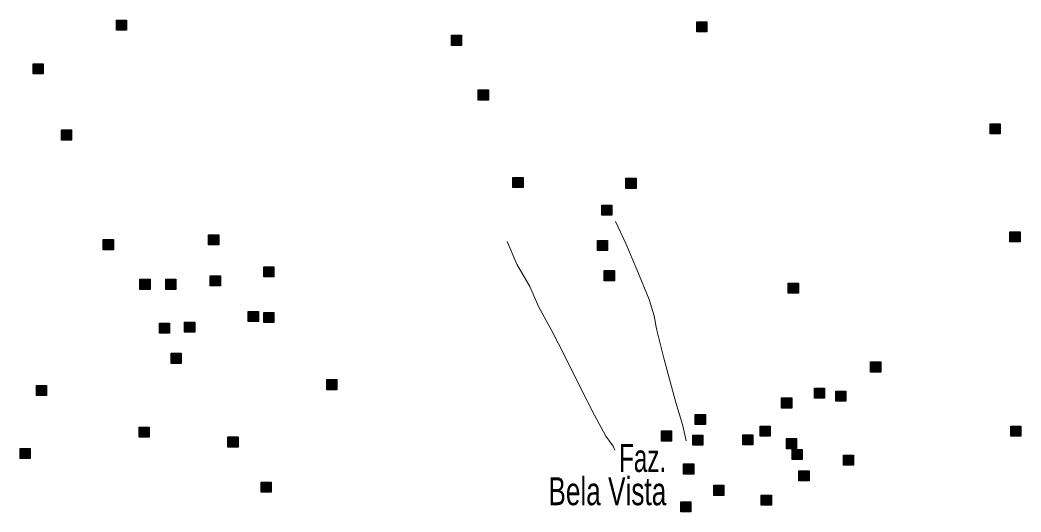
# Model space of a CAD drawing. Extents: x 445.6 to 500, y 8618.1 to 8673.4.
# Drawn here: x 480.03 to 485.76, y 8623.38 to 8626.2 of the extents above; entities that cross this region are included whole.
import ezdxf
from ezdxf.enums import TextEntityAlignment as Align

# ---------------------------------------------------------------- set-up
doc = ezdxf.new("R2010")
doc.units = 0
doc.header["$LTSCALE"] = 0.064
doc.linetypes.add('DOT_DASHED', pattern=[7.7, 5, -1.2, 0.3, -1.2])
doc.layers.add('2', color=7, linetype='Continuous', lineweight=25)
doc.layers.add('22', color=7, linetype='DOT_DASHED', lineweight=13)
doc.layers.add('61', color=7, linetype='Continuous')

msp = doc.modelspace()

# ---------------------------------------------------------------- hatches: boundary and pattern name
at = {"layer": '2'}
for points in [[(480.5814, 8626.1959), (480.6394, 8626.1959), (480.6394, 8626.1379), (480.5814, 8626.1379)], [(483.9005, 8626.1861), (483.9585, 8626.1861), (483.9585, 8626.1281), (483.9005, 8626.1281)], [(482.4972, 8626.109), (482.5552, 8626.109), (482.5552, 8626.051), (482.4972, 8626.051)], [(480.1048, 8625.9458), (480.1628, 8625.9458), (480.1628, 8625.8878), (480.1048, 8625.8878)], [(482.6506, 8625.7958), (482.7086, 8625.7958), (482.7086, 8625.7378), (482.6506, 8625.7378)], [(480.2665, 8625.5677), (480.3245, 8625.5677), (480.3245, 8625.5097), (480.2665, 8625.5097)], [(485.5785, 8625.6021), (485.6365, 8625.6021), (485.6365, 8625.5441), (485.5785, 8625.5441)], [(482.8493, 8625.2952), (482.9073, 8625.2952), (482.9073, 8625.2372), (482.8493, 8625.2372)], [(483.496, 8625.2912), (483.554, 8625.2912), (483.554, 8625.2332), (483.496, 8625.2332)], [(483.3571, 8625.1372), (483.4151, 8625.1372), (483.4151, 8625.0792), (483.3571, 8625.0792)], [(485.6922, 8624.9854), (485.7502, 8624.9854), (485.7502, 8624.9274), (485.6922, 8624.9274)], [(480.5055, 8624.9403), (480.5635, 8624.9403), (480.5635, 8624.8823), (480.5055, 8624.8823)], [(481.108, 8624.9679), (481.166, 8624.9679), (481.166, 8624.9099), (481.108, 8624.9099)], [(483.3328, 8624.9355), (483.3908, 8624.9355), (483.3908, 8624.8775), (483.3328, 8624.8775)], [(481.4239, 8624.7845), (481.4819, 8624.7845), (481.4819, 8624.7265), (481.4239, 8624.7265)], [(483.3716, 8624.7632), (483.4296, 8624.7632), (483.4296, 8624.7052), (483.3716, 8624.7052)], [(480.7158, 8624.7135), (480.7738, 8624.7135), (480.7738, 8624.6555), (480.7158, 8624.6555)], [(480.8633, 8624.7135), (480.9213, 8624.7135), (480.9213, 8624.6555), (480.8633, 8624.6555)], [(481.1181, 8624.7336), (481.1761, 8624.7336), (481.1761, 8624.6756), (481.1181, 8624.6756)], [(484.4245, 8624.691), (484.4825, 8624.691), (484.4825, 8624.633), (484.4245, 8624.633)], [(481.3352, 8624.5288), (481.3932, 8624.5288), (481.3932, 8624.4708), (481.3352, 8624.4708)], [(481.4239, 8624.5233), (481.4819, 8624.5233), (481.4819, 8624.4653), (481.4239, 8624.4653)], [(480.827, 8624.4623), (480.885, 8624.4623), (480.885, 8624.4043), (480.827, 8624.4043)], [(480.971, 8624.4678), (481.029, 8624.4678), (481.029, 8624.4098), (480.971, 8624.4098)], [(480.8935, 8624.29), (480.9515, 8624.29), (480.9515, 8624.232), (480.8935, 8624.232)], [(484.8955, 8624.2408), (484.9535, 8624.2408), (484.9535, 8624.1828), (484.8955, 8624.1828)], [(481.7841, 8624.1398), (481.8421, 8624.1398), (481.8421, 8624.0818), (481.7841, 8624.0818)], [(480.1232, 8624.1065), (480.1812, 8624.1065), (480.1812, 8624.0485), (480.1232, 8624.0485)], [(484.5741, 8624.0907), (484.6321, 8624.0907), (484.6321, 8624.0327), (484.5741, 8624.0327)], [(484.696, 8624.074), (484.754, 8624.074), (484.754, 8624.016), (484.696, 8624.016)], [(484.3864, 8624.0344), (484.4444, 8624.0344), (484.4444, 8623.9764), (484.3864, 8623.9764)], [(483.8925, 8623.9406), (483.9505, 8623.9406), (483.9505, 8623.8826), (483.8925, 8623.8826)], [(480.7106, 8623.8675), (480.7686, 8623.8675), (480.7686, 8623.8095), (480.7106, 8623.8095)], [(483.6985, 8623.8461), (483.7565, 8623.8461), (483.7565, 8623.7881), (483.6985, 8623.7881)], [(484.2638, 8623.8739), (484.3218, 8623.8739), (484.3218, 8623.8159), (484.2638, 8623.8159)], [(485.6977, 8623.8738), (485.7557, 8623.8738), (485.7557, 8623.8158), (485.6977, 8623.8158)], [(481.2188, 8623.8118), (481.2768, 8623.8118), (481.2768, 8623.7538), (481.2188, 8623.7538)], [(483.8776, 8623.822), (483.9356, 8623.822), (483.9356, 8623.764), (483.8776, 8623.764)], [(484.164, 8623.8239), (484.222, 8623.8239), (484.222, 8623.7659), (484.164, 8623.7659)], [(484.4134, 8623.8017), (484.4714, 8623.8017), (484.4714, 8623.7437), (484.4134, 8623.7437)], [(480.0295, 8623.7453), (480.0875, 8623.7453), (480.0875, 8623.6873), (480.0295, 8623.6873)], [(484.4467, 8623.7405), (484.5047, 8623.7405), (484.5047, 8623.6825), (484.4467, 8623.6825)], [(484.7404, 8623.7072), (484.7984, 8623.7072), (484.7984, 8623.6492), (484.7404, 8623.6492)], [(483.826, 8623.6572), (483.884, 8623.6572), (483.884, 8623.5992), (483.826, 8623.5992)], [(484.4855, 8623.6182), (484.5435, 8623.6182), (484.5435, 8623.5602), (484.4855, 8623.5602)], [(481.4087, 8623.5529), (481.4667, 8623.5529), (481.4667, 8623.4949), (481.4087, 8623.4949)], [(483.9978, 8623.5349), (484.0558, 8623.5349), (484.0558, 8623.4769), (483.9978, 8623.4769)], [(483.8094, 8623.4404), (483.8674, 8623.4404), (483.8674, 8623.3824), (483.8094, 8623.3824)], [(484.2699, 8623.479), (484.3279, 8623.479), (484.3279, 8623.421), (484.2699, 8623.421)]]:
    msp.add_hatch(color=256, dxfattribs=at).paths.add_polyline_path(points)

# ---------------------------------------------------------------- linework, layer by layer
for points in [[(480.5814, 8626.1959), (480.6394, 8626.1959), (480.6394, 8626.1379), (480.5814, 8626.1379)], [(483.9005, 8626.1861), (483.9585, 8626.1861), (483.9585, 8626.1281), (483.9005, 8626.1281)], [(482.4972, 8626.109), (482.5552, 8626.109), (482.5552, 8626.051), (482.4972, 8626.051)], [(480.1048, 8625.9458), (480.1628, 8625.9458), (480.1628, 8625.8878), (480.1048, 8625.8878)], [(482.6506, 8625.7958), (482.7086, 8625.7958), (482.7086, 8625.7378), (482.6506, 8625.7378)], [(480.2665, 8625.5677), (480.3245, 8625.5677), (480.3245, 8625.5097), (480.2665, 8625.5097)], [(485.5785, 8625.6021), (485.6365, 8625.6021), (485.6365, 8625.5441), (485.5785, 8625.5441)], [(482.8493, 8625.2952), (482.9073, 8625.2952), (482.9073, 8625.2372), (482.8493, 8625.2372)], [(483.496, 8625.2912), (483.554, 8625.2912), (483.554, 8625.2332), (483.496, 8625.2332)], [(483.3571, 8625.1372), (483.4151, 8625.1372), (483.4151, 8625.0792), (483.3571, 8625.0792)], [(485.6922, 8624.9854), (485.7502, 8624.9854), (485.7502, 8624.9274), (485.6922, 8624.9274)], [(480.5055, 8624.9403), (480.5635, 8624.9403), (480.5635, 8624.8823), (480.5055, 8624.8823)], [(481.108, 8624.9679), (481.166, 8624.9679), (481.166, 8624.9099), (481.108, 8624.9099)], [(483.3328, 8624.9355), (483.3908, 8624.9355), (483.3908, 8624.8775), (483.3328, 8624.8775)], [(481.4239, 8624.7845), (481.4819, 8624.7845), (481.4819, 8624.7265), (481.4239, 8624.7265)], [(483.3716, 8624.7632), (483.4296, 8624.7632), (483.4296, 8624.7052), (483.3716, 8624.7052)], [(480.7158, 8624.7135), (480.7738, 8624.7135), (480.7738, 8624.6555), (480.7158, 8624.6555)], [(480.8633, 8624.7135), (480.9213, 8624.7135), (480.9213, 8624.6555), (480.8633, 8624.6555)], [(481.1181, 8624.7336), (481.1761, 8624.7336), (481.1761, 8624.6756), (481.1181, 8624.6756)], [(484.4245, 8624.691), (484.4825, 8624.691), (484.4825, 8624.633), (484.4245, 8624.633)], [(481.3352, 8624.5288), (481.3932, 8624.5288), (481.3932, 8624.4708), (481.3352, 8624.4708)], [(481.4239, 8624.5233), (481.4819, 8624.5233), (481.4819, 8624.4653), (481.4239, 8624.4653)], [(480.827, 8624.4623), (480.885, 8624.4623), (480.885, 8624.4043), (480.827, 8624.4043)], [(480.971, 8624.4678), (481.029, 8624.4678), (481.029, 8624.4098), (480.971, 8624.4098)], [(480.8935, 8624.29), (480.9515, 8624.29), (480.9515, 8624.232), (480.8935, 8624.232)], [(484.8955, 8624.2408), (484.9535, 8624.2408), (484.9535, 8624.1828), (484.8955, 8624.1828)], [(481.7841, 8624.1398), (481.8421, 8624.1398), (481.8421, 8624.0818), (481.7841, 8624.0818)], [(480.1232, 8624.1065), (480.1812, 8624.1065), (480.1812, 8624.0485), (480.1232, 8624.0485)], [(484.5741, 8624.0907), (484.6321, 8624.0907), (484.6321, 8624.0327), (484.5741, 8624.0327)], [(484.696, 8624.074), (484.754, 8624.074), (484.754, 8624.016), (484.696, 8624.016)], [(484.3864, 8624.0344), (484.4444, 8624.0344), (484.4444, 8623.9764), (484.3864, 8623.9764)], [(483.8925, 8623.9406), (483.9505, 8623.9406), (483.9505, 8623.8826), (483.8925, 8623.8826)], [(480.7106, 8623.8675), (480.7686, 8623.8675), (480.7686, 8623.8095), (480.7106, 8623.8095)], [(483.6985, 8623.8461), (483.7565, 8623.8461), (483.7565, 8623.7881), (483.6985, 8623.7881)], [(484.2638, 8623.8739), (484.3218, 8623.8739), (484.3218, 8623.8159), (484.2638, 8623.8159)], [(485.6977, 8623.8738), (485.7557, 8623.8738), (485.7557, 8623.8158), (485.6977, 8623.8158)], [(481.2188, 8623.8118), (481.2768, 8623.8118), (481.2768, 8623.7538), (481.2188, 8623.7538)], [(483.8776, 8623.822), (483.9356, 8623.822), (483.9356, 8623.764), (483.8776, 8623.764)], [(484.164, 8623.8239), (484.222, 8623.8239), (484.222, 8623.7659), (484.164, 8623.7659)], [(484.4134, 8623.8017), (484.4714, 8623.8017), (484.4714, 8623.7437), (484.4134, 8623.7437)], [(480.0295, 8623.7453), (480.0875, 8623.7453), (480.0875, 8623.6873), (480.0295, 8623.6873)], [(484.4467, 8623.7405), (484.5047, 8623.7405), (484.5047, 8623.6825), (484.4467, 8623.6825)], [(484.7404, 8623.7072), (484.7984, 8623.7072), (484.7984, 8623.6492), (484.7404, 8623.6492)], [(483.826, 8623.6572), (483.884, 8623.6572), (483.884, 8623.5992), (483.826, 8623.5992)], [(484.4855, 8623.6182), (484.5435, 8623.6182), (484.5435, 8623.5602), (484.4855, 8623.5602)], [(481.4087, 8623.5529), (481.4667, 8623.5529), (481.4667, 8623.4949), (481.4087, 8623.4949)], [(483.9978, 8623.5349), (484.0558, 8623.5349), (484.0558, 8623.4769), (483.9978, 8623.4769)], [(483.8094, 8623.4404), (483.8674, 8623.4404), (483.8674, 8623.3824), (483.8094, 8623.3824)], [(484.2699, 8623.479), (484.3279, 8623.479), (484.3279, 8623.421), (484.2699, 8623.421)]]:
    msp.add_lwpolyline(points, close=True, dxfattribs=at)
at = {"layer": '22'}
for points in [[(483.4358, 8625.0432), (483.4948, 8624.9172), (483.5573, 8624.7691), (483.6291, 8624.5976), (483.6572, 8624.5041), (483.6697, 8624.4296), (483.7134, 8624.2612), (483.7446, 8624.1412), (483.7805, 8624.0093), (483.8196, 8623.883), (483.8336, 8623.8238), (483.8412, 8623.7886)], [(482.8164, 8624.9296), (482.8723, 8624.8002), (482.9461, 8624.6727), (482.996, 8624.5572), (483.0718, 8624.4183), (483.1436, 8624.2769), (483.2333, 8624.0956), (483.3157, 8623.937), (483.3815, 8623.8155), (483.4234, 8623.7597), (483.4321, 8623.735)]]:
    msp.add_lwpolyline(points, dxfattribs=at)

# ---------------------------------------------------------------- texts
at = {"layer": '61'}
for s, width, p in [('Faz.', 0.65, (483.7265, 8623.6111)), ('Bela Vista', 0.7, (483.7265, 8623.4211))]:
    msp.add_text(s, height=0.16, dxfattribs=dict(at, width=width)).set_placement(p, align=Align.RIGHT)

doc.saveas('drawing.dxf')
